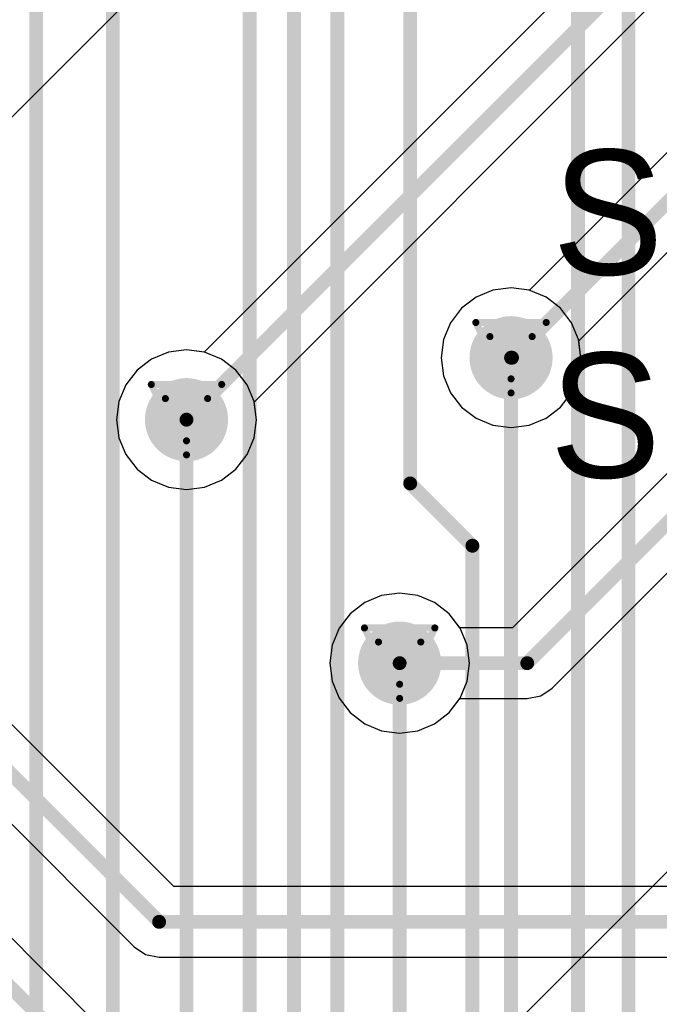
# Model space of a CAD drawing. Header units: millimetres. Extents: x 138 to 555, y 26 to 334.
# Tile 276 of 656: x 209.62 to 214.24, y 214.97 to 222.07. Entities that reach past the tile are written whole.
import ezdxf

# ---------------------------------------------------------------- set-up
doc = ezdxf.new("R2010")
doc.units = ezdxf.units.MM
for name, color, linetype in [('BottomLayer', 5, 'Continuous'), ('DrillDrawing', 1, 'Continuous'), ('MidLayer1', 16, 'Continuous'), ('MidLayer2', 76, 'Continuous'), ('MidLayer3', 90, 'Continuous'), ('MidLayer4', 156, 'Continuous'), ('MultiLayer', 9, 'Continuous'), ('TopLayer', 1, 'Continuous'), ('TopOverlay', 2, 'Continuous'), ('ViaHoleLayer', 16, 'Continuous')]:
    doc.layers.add(name, color=color, linetype=linetype)

msp = doc.modelspace()

# ---------------------------------------------------------------- linework, layer by layer
at = {"layer": 'BottomLayer'}
for p, q in [((214.1987, 222.9166), (210.9516, 219.6695)), ((211.312, 219.309), (214.7018, 222.6988)), ((214.9232, 221.7391), (213.2992, 220.1151)), ((213.6549, 219.7498), (215.209, 221.3039)), ((213.036, 220.116), (212.9144, 220.0656)), ((213.1665, 220.1331), (213.036, 220.116)), ((213.297, 220.116), (213.1665, 220.1331)), ((215.5987, 220.1017), (213.1777, 217.6807)), ((213.2992, 220.1151), (213.297, 220.116)), ((212.9144, 220.0656), (212.8099, 219.9854)), ((212.8099, 219.9854), (212.7298, 219.881)), ((212.7298, 219.881), (212.6794, 219.7594)), ((212.6794, 219.7594), (212.6622, 219.6288)), ((213.4635, 217.2456), (215.9592, 219.7412)), ((213.6708, 219.6288), (213.6549, 219.7498)), ((210.6939, 219.669), (210.5723, 219.6187)), ((210.8245, 219.6862), (210.6939, 219.669)), ((210.9516, 219.6695), (210.8245, 219.6862)), ((210.5723, 219.6187), (210.4679, 219.5385)), ((212.6622, 219.6288), (212.6794, 219.4983)), ((213.6536, 219.4983), (213.6708, 219.6288)), ((210.4679, 219.5385), (210.3877, 219.4341)), ((210.3877, 219.4341), (210.3373, 219.3124)), ((212.6794, 219.4983), (212.7298, 219.3767)), ((213.6033, 219.3767), (213.6536, 219.4983)), ((212.7298, 219.3767), (212.8099, 219.2722)), ((213.5231, 219.2722), (213.6033, 219.3767)), ((210.3373, 219.3124), (210.3201, 219.1819)), ((211.3288, 219.1819), (211.312, 219.309)), ((212.8099, 219.2722), (212.9144, 219.1921)), ((213.4187, 219.1921), (213.5231, 219.2722)), ((210.3201, 219.1819), (210.3373, 219.0514)), ((211.3116, 219.0514), (211.3288, 219.1819)), ((212.9144, 219.1921), (213.036, 219.1417)), ((213.297, 219.1417), (213.4187, 219.1921)), ((213.036, 219.1417), (213.1665, 219.1245)), ((213.1665, 219.1245), (213.297, 219.1417)), ((210.3373, 219.0514), (210.3877, 218.9297)), ((211.2612, 218.9297), (211.3116, 219.0514)), ((210.3877, 218.9297), (210.4679, 218.8253)), ((211.1811, 218.8253), (211.2612, 218.9297)), ((210.4679, 218.8253), (210.5723, 218.7452)), ((211.0766, 218.7452), (211.1811, 218.8253)), ((210.5723, 218.7452), (210.6939, 218.6948)), ((210.955, 218.6948), (211.0766, 218.7452)), ((210.6939, 218.6948), (210.8245, 218.6776)), ((210.8245, 218.6776), (210.955, 218.6948)), ((212.2321, 217.913), (212.1104, 217.8626)), ((212.3626, 217.9301), (212.2321, 217.913)), ((212.4931, 217.913), (212.3626, 217.9301)), ((212.6147, 217.8626), (212.4931, 217.913)), ((212.1104, 217.8626), (212.006, 217.7824)), ((212.7192, 217.7824), (212.6147, 217.8626)), ((212.006, 217.7824), (211.9258, 217.678)), ((212.7972, 217.6807), (212.7192, 217.7824)), ((211.9258, 217.678), (211.8754, 217.5563)), ((213.1777, 217.6807), (212.7972, 217.6807)), ((210.7324, 215.8149), (208.9788, 217.5685)), ((211.8754, 217.5563), (211.8583, 217.4258)), ((211.8583, 217.4258), (211.8754, 217.2953)), ((211.8754, 217.2953), (211.9258, 217.1737)), ((213.3808, 217.1903), (213.4635, 217.2456)), ((211.9258, 217.1737), (212.006, 217.0692)), ((212.7192, 217.0692), (212.7972, 217.1709)), ((212.7972, 217.1709), (213.2833, 217.1709)), ((213.2833, 217.1709), (213.3808, 217.1903)), ((208.693, 217.1333), (210.4466, 215.3798)), ((212.006, 217.0692), (212.1104, 216.9891)), ((212.6147, 216.9891), (212.7192, 217.0692)), ((212.1104, 216.9891), (212.2321, 216.9387)), ((212.4931, 216.9387), (212.6147, 216.9891)), ((212.2321, 216.9387), (212.3626, 216.9215)), ((212.3626, 216.9215), (212.4931, 216.9387)), ((210.2916, 214.7125), (209.0394, 215.9647)), ((215.1831, 215.8149), (210.7324, 215.8149)), ((210.4466, 215.3798), (210.5293, 215.3245)), ((210.5293, 215.3245), (210.6268, 215.3051)), ((210.6268, 215.3051), (215.1831, 215.3051))]:
    msp.add_line(p, q, dxfattribs=at)
at = {"layer": 'BottomLayer', "const_width": 0.1}
for points in [[(210.8245, 219.1819), (214.5962, 222.9537)], [(213.1735, 219.6288), (215.1034, 221.5588)], [(213.2833, 217.4258), (216.0863, 220.2288)], [(213.1665, 219.6288), (213.1735, 219.6288)], [(212.3626, 217.4258), (213.2833, 217.4258)], [(208.7986, 217.3882), (210.6268, 215.56)], [(208.5518, 216.0918), (210.186, 214.4576)], [(210.6268, 215.56), (215.6177, 215.56)]]:
    msp.add_lwpolyline(points, dxfattribs=at)
at = {"layer": 'BottomLayer'}
for points, const_width in [([(213.0165, 219.6288, 1), (213.3165, 219.6288, 1)], 0.3), ([(213.1415, 219.6288, 1), (213.1915, 219.6288, 1)], 0.05), ([(213.1485, 219.6288, 1), (213.1985, 219.6288, 1)], 0.05), ([(213.1485, 219.6288, 1), (213.1985, 219.6288, 1)], 0.05), ([(210.6745, 219.1819, 1), (210.9745, 219.1819, 1)], 0.3), ([(210.7995, 219.1819, 1), (210.8495, 219.1819, 1)], 0.05), ([(212.2126, 217.4258, 1), (212.5126, 217.4258, 1)], 0.3), ([(212.3376, 217.4258, 1), (212.3876, 217.4258, 1)], 0.05), ([(213.2583, 217.4258, 1), (213.3083, 217.4258, 1)], 0.05), ([(213.2583, 217.4258, 1), (213.3083, 217.4258, 1)], 0.05), ([(210.6018, 215.56, 1), (210.6518, 215.56, 1)], 0.05), ([(210.6018, 215.56, 1), (210.6518, 215.56, 1)], 0.05)]:
    msp.add_lwpolyline(points, format="xyb", close=True, dxfattribs=dict(at, const_width=const_width))
at = {"layer": 'DrillDrawing', "const_width": 0.0508}
for points in [[(212.9125, 219.8828), (213.4205, 219.8828)], [(212.9125, 219.8828), (213.1665, 219.3748)], [(213.1665, 219.3748), (213.4205, 219.8828)], [(213.0141, 219.7812), (213.3189, 219.7812)], [(213.0141, 219.7812), (213.1665, 219.4764)], [(213.1665, 219.4764), (213.3189, 219.7812)], [(210.5705, 219.4359), (211.0785, 219.4359)], [(210.5705, 219.4359), (210.8245, 218.9279)], [(210.8245, 218.9279), (211.0785, 219.4359)], [(210.6721, 219.3343), (210.9769, 219.3343)], [(210.6721, 219.3343), (210.8245, 219.0295)], [(210.8245, 219.0295), (210.9769, 219.3343)], [(212.1086, 217.6798), (212.6166, 217.6798)], [(212.1086, 217.6798), (212.3626, 217.1718)], [(212.3626, 217.1718), (212.6166, 217.6798)], [(212.2102, 217.5782), (212.515, 217.5782)], [(212.2102, 217.5782), (212.3626, 217.2734)], [(212.3626, 217.2734), (212.515, 217.5782)]]:
    msp.add_lwpolyline(points, dxfattribs=at)
at = {"layer": 'DrillDrawing', "const_width": 0.0254}
for points in [[(212.8998, 219.8828, 1), (212.9252, 219.8828, 1)], [(212.8998, 219.8828, 1), (212.9252, 219.8828, 1)], [(213.4078, 219.8828, 1), (213.4332, 219.8828, 1)], [(213.4078, 219.8828, 1), (213.4332, 219.8828, 1)], [(213.0014, 219.7812, 1), (213.0268, 219.7812, 1)], [(213.0014, 219.7812, 1), (213.0268, 219.7812, 1)], [(213.3062, 219.7812, 1), (213.3316, 219.7812, 1)], [(213.3062, 219.7812, 1), (213.3316, 219.7812, 1)], [(210.5578, 219.4359, 1), (210.5832, 219.4359, 1)], [(210.5578, 219.4359, 1), (210.5832, 219.4359, 1)], [(211.0658, 219.4359, 1), (211.0912, 219.4359, 1)], [(211.0658, 219.4359, 1), (211.0912, 219.4359, 1)], [(213.1538, 219.4764, 1), (213.1792, 219.4764, 1)], [(213.1538, 219.4764, 1), (213.1792, 219.4764, 1)], [(213.1538, 219.3748, 1), (213.1792, 219.3748, 1)], [(213.1538, 219.3748, 1), (213.1792, 219.3748, 1)], [(210.6594, 219.3343, 1), (210.6848, 219.3343, 1)], [(210.6594, 219.3343, 1), (210.6848, 219.3343, 1)], [(210.9642, 219.3343, 1), (210.9896, 219.3343, 1)], [(210.9642, 219.3343, 1), (210.9896, 219.3343, 1)], [(210.8118, 219.0295, 1), (210.8372, 219.0295, 1)], [(210.8118, 219.0295, 1), (210.8372, 219.0295, 1)], [(210.8118, 218.9279, 1), (210.8372, 218.9279, 1)], [(210.8118, 218.9279, 1), (210.8372, 218.9279, 1)], [(212.0959, 217.6798, 1), (212.1213, 217.6798, 1)], [(212.0959, 217.6798, 1), (212.1213, 217.6798, 1)], [(212.6039, 217.6798, 1), (212.6293, 217.6798, 1)], [(212.6039, 217.6798, 1), (212.6293, 217.6798, 1)], [(212.1975, 217.5782, 1), (212.2229, 217.5782, 1)], [(212.1975, 217.5782, 1), (212.2229, 217.5782, 1)], [(212.5023, 217.5782, 1), (212.5277, 217.5782, 1)], [(212.5023, 217.5782, 1), (212.5277, 217.5782, 1)], [(212.3499, 217.2734, 1), (212.3753, 217.2734, 1)], [(212.3499, 217.2734, 1), (212.3753, 217.2734, 1)], [(212.3499, 217.1718, 1), (212.3753, 217.1718, 1)], [(212.3499, 217.1718, 1), (212.3753, 217.1718, 1)]]:
    msp.add_lwpolyline(points, format="xyb", close=True, dxfattribs=at)
at = {"layer": 'MidLayer1'}
for p, q in [((191.8003, 203.6011), (219.936, 231.7368)), ((213.036, 220.116), (212.9144, 220.0656)), ((213.1665, 220.1331), (213.036, 220.116)), ((213.297, 220.116), (213.1665, 220.1331)), ((213.4187, 220.0656), (213.297, 220.116)), ((212.9144, 220.0656), (212.8099, 219.9854)), ((213.5231, 219.9854), (213.4187, 220.0656)), ((212.8099, 219.9854), (212.7298, 219.881)), ((213.6033, 219.881), (213.5231, 219.9854)), ((212.7298, 219.881), (212.6794, 219.7594)), ((213.6536, 219.7594), (213.6033, 219.881)), ((212.6794, 219.7594), (212.6622, 219.6288)), ((213.6708, 219.6288), (213.6536, 219.7594)), ((210.6939, 219.669), (210.5723, 219.6187)), ((210.8245, 219.6862), (210.6939, 219.669)), ((210.955, 219.669), (210.8245, 219.6862)), ((211.0766, 219.6187), (210.955, 219.669)), ((210.5723, 219.6187), (210.4679, 219.5385)), ((211.1811, 219.5385), (211.0766, 219.6187)), ((212.6622, 219.6288), (212.6794, 219.4983)), ((213.6536, 219.4983), (213.6708, 219.6288)), ((210.4679, 219.5385), (210.3877, 219.4341)), ((211.2612, 219.4341), (211.1811, 219.5385)), ((210.3877, 219.4341), (210.3373, 219.3124)), ((211.3116, 219.3124), (211.2612, 219.4341)), ((212.6794, 219.4983), (212.7298, 219.3767)), ((213.6033, 219.3767), (213.6536, 219.4983)), ((212.7298, 219.3767), (212.8099, 219.2722)), ((213.5231, 219.2722), (213.6033, 219.3767)), ((210.3373, 219.3124), (210.3201, 219.1819)), ((211.3288, 219.1819), (211.3116, 219.3124)), ((212.8099, 219.2722), (212.9144, 219.1921)), ((213.4187, 219.1921), (213.5231, 219.2722)), ((210.3201, 219.1819), (210.3373, 219.0514)), ((211.3116, 219.0514), (211.3288, 219.1819)), ((212.9144, 219.1921), (213.036, 219.1417)), ((213.297, 219.1417), (213.4187, 219.1921)), ((213.036, 219.1417), (213.1665, 219.1245)), ((213.1665, 219.1245), (213.297, 219.1417)), ((210.3373, 219.0514), (210.3877, 218.9297)), ((211.2612, 218.9297), (211.3116, 219.0514)), ((210.3877, 218.9297), (210.4679, 218.8253)), ((211.1811, 218.8253), (211.2612, 218.9297)), ((210.4679, 218.8253), (210.5723, 218.7452)), ((211.0766, 218.7452), (211.1811, 218.8253)), ((210.5723, 218.7452), (210.6939, 218.6948)), ((210.955, 218.6948), (211.0766, 218.7452)), ((210.6939, 218.6948), (210.8245, 218.6776)), ((210.8245, 218.6776), (210.955, 218.6948)), ((212.2321, 217.913), (212.1104, 217.8626)), ((212.3626, 217.9301), (212.2321, 217.913)), ((212.4931, 217.913), (212.3626, 217.9301)), ((212.6147, 217.8626), (212.4931, 217.913)), ((212.1104, 217.8626), (212.006, 217.7824)), ((212.7192, 217.7824), (212.6147, 217.8626)), ((212.006, 217.7824), (211.9258, 217.678)), ((212.7993, 217.678), (212.7192, 217.7824)), ((211.9258, 217.678), (211.8754, 217.5563)), ((212.8497, 217.5563), (212.7993, 217.678)), ((211.8754, 217.5563), (211.8583, 217.4258)), ((212.8669, 217.4258), (212.8497, 217.5563)), ((211.8583, 217.4258), (211.8754, 217.2953)), ((212.8497, 217.2953), (212.8669, 217.4258)), ((215.6682, 217.2975), (200.9472, 202.5765)), ((211.8754, 217.2953), (211.9258, 217.1737)), ((212.7993, 217.1737), (212.8497, 217.2953)), ((211.9258, 217.1737), (212.006, 217.0692)), ((212.7192, 217.0692), (212.7993, 217.1737)), ((212.006, 217.0692), (212.1104, 216.9891)), ((212.6147, 216.9891), (212.7192, 217.0692)), ((212.1104, 216.9891), (212.2321, 216.9387)), ((212.4931, 216.9387), (212.6147, 216.9891)), ((212.2321, 216.9387), (212.3626, 216.9215)), ((212.3626, 216.9215), (212.4931, 216.9387))]:
    msp.add_line(p, q, dxfattribs=at)
at = {"layer": 'MidLayer1', "const_width": 0.3}
for points in [[(213.0165, 219.6288, 1), (213.3165, 219.6288, 1)], [(210.6745, 219.1819, 1), (210.9745, 219.1819, 1)], [(212.2126, 217.4258, 1), (212.5126, 217.4258, 1)]]:
    msp.add_lwpolyline(points, format="xyb", close=True, dxfattribs=at)
at = {"layer": 'MidLayer2'}
for p, q in [((213.036, 220.116), (212.9144, 220.0656)), ((213.1665, 220.1331), (213.036, 220.116)), ((213.297, 220.116), (213.1665, 220.1331)), ((213.4187, 220.0656), (213.297, 220.116)), ((212.9144, 220.0656), (212.8099, 219.9854)), ((213.5231, 219.9854), (213.4187, 220.0656)), ((212.8099, 219.9854), (212.7298, 219.881)), ((213.6033, 219.881), (213.5231, 219.9854)), ((212.7298, 219.881), (212.6794, 219.7594)), ((213.6536, 219.7594), (213.6033, 219.881)), ((212.6794, 219.7594), (212.6622, 219.6288)), ((213.6708, 219.6288), (213.6536, 219.7594)), ((210.6939, 219.669), (210.5723, 219.6187)), ((210.8245, 219.6862), (210.6939, 219.669)), ((210.955, 219.669), (210.8245, 219.6862)), ((211.0766, 219.6187), (210.955, 219.669)), ((210.5723, 219.6187), (210.4679, 219.5385)), ((211.1811, 219.5385), (211.0766, 219.6187)), ((212.6622, 219.6288), (212.6794, 219.4983)), ((213.6536, 219.4983), (213.6708, 219.6288)), ((210.4679, 219.5385), (210.3877, 219.4341)), ((211.2612, 219.4341), (211.1811, 219.5385)), ((210.3877, 219.4341), (210.3373, 219.3124)), ((211.3116, 219.3124), (211.2612, 219.4341)), ((212.6794, 219.4983), (212.7298, 219.3767)), ((213.6033, 219.3767), (213.6536, 219.4983)), ((212.7298, 219.3767), (212.8099, 219.2722)), ((213.5231, 219.2722), (213.6033, 219.3767)), ((210.3373, 219.3124), (210.3201, 219.1819)), ((211.3288, 219.1819), (211.3116, 219.3124)), ((212.8099, 219.2722), (212.9144, 219.1921)), ((213.4187, 219.1921), (213.5231, 219.2722)), ((210.3201, 219.1819), (210.3373, 219.0514)), ((211.3116, 219.0514), (211.3288, 219.1819)), ((212.9144, 219.1921), (213.036, 219.1417)), ((213.297, 219.1417), (213.4187, 219.1921)), ((213.036, 219.1417), (213.1665, 219.1245)), ((213.1665, 219.1245), (213.297, 219.1417)), ((210.3373, 219.0514), (210.3877, 218.9297)), ((211.2612, 218.9297), (211.3116, 219.0514)), ((210.3877, 218.9297), (210.4679, 218.8253)), ((211.1811, 218.8253), (211.2612, 218.9297)), ((210.4679, 218.8253), (210.5723, 218.7452)), ((211.0766, 218.7452), (211.1811, 218.8253)), ((210.5723, 218.7452), (210.6939, 218.6948)), ((210.955, 218.6948), (211.0766, 218.7452)), ((210.6939, 218.6948), (210.8245, 218.6776)), ((210.8245, 218.6776), (210.955, 218.6948)), ((212.2321, 217.913), (212.1104, 217.8626)), ((212.3626, 217.9301), (212.2321, 217.913)), ((212.4931, 217.913), (212.3626, 217.9301)), ((212.6147, 217.8626), (212.4931, 217.913)), ((212.1104, 217.8626), (212.006, 217.7824)), ((212.7192, 217.7824), (212.6147, 217.8626)), ((212.006, 217.7824), (211.9258, 217.678)), ((212.7993, 217.678), (212.7192, 217.7824)), ((211.9258, 217.678), (211.8754, 217.5563)), ((212.8497, 217.5563), (212.7993, 217.678)), ((211.8754, 217.5563), (211.8583, 217.4258)), ((212.8669, 217.4258), (212.8497, 217.5563)), ((211.8583, 217.4258), (211.8754, 217.2953)), ((212.8497, 217.2953), (212.8669, 217.4258)), ((211.8754, 217.2953), (211.9258, 217.1737)), ((212.7993, 217.1737), (212.8497, 217.2953)), ((211.9258, 217.1737), (212.006, 217.0692)), ((212.7192, 217.0692), (212.7993, 217.1737)), ((212.006, 217.0692), (212.1104, 216.9891)), ((212.6147, 216.9891), (212.7192, 217.0692)), ((212.1104, 216.9891), (212.2321, 216.9387)), ((212.4931, 216.9387), (212.6147, 216.9891)), ((212.2321, 216.9387), (212.3626, 216.9215)), ((212.3626, 216.9215), (212.4931, 216.9387))]:
    msp.add_line(p, q, dxfattribs=at)
at = {"layer": 'MidLayer2', "const_width": 0.3}
for points in [[(213.0165, 219.6288, 1), (213.3165, 219.6288, 1)], [(210.6745, 219.1819, 1), (210.9745, 219.1819, 1)], [(212.2126, 217.4258, 1), (212.5126, 217.4258, 1)]]:
    msp.add_lwpolyline(points, format="xyb", close=True, dxfattribs=at)
at = {"layer": 'MidLayer3'}
for p, q in [((213.036, 220.116), (212.9144, 220.0656)), ((213.1665, 220.1331), (213.036, 220.116)), ((213.297, 220.116), (213.1665, 220.1331)), ((213.4187, 220.0656), (213.297, 220.116)), ((212.9144, 220.0656), (212.8099, 219.9854)), ((213.5231, 219.9854), (213.4187, 220.0656)), ((212.8099, 219.9854), (212.7298, 219.881)), ((213.6033, 219.881), (213.5231, 219.9854)), ((212.7298, 219.881), (212.6794, 219.7594)), ((213.6536, 219.7594), (213.6033, 219.881)), ((212.6794, 219.7594), (212.6622, 219.6288)), ((213.6708, 219.6288), (213.6536, 219.7594)), ((210.6939, 219.669), (210.5723, 219.6187)), ((210.8245, 219.6862), (210.6939, 219.669)), ((210.955, 219.669), (210.8245, 219.6862)), ((211.0766, 219.6187), (210.955, 219.669)), ((210.5723, 219.6187), (210.4679, 219.5385)), ((211.1811, 219.5385), (211.0766, 219.6187)), ((212.6622, 219.6288), (212.6794, 219.4983)), ((213.6536, 219.4983), (213.6708, 219.6288)), ((210.4679, 219.5385), (210.3877, 219.4341)), ((211.2612, 219.4341), (211.1811, 219.5385)), ((210.3877, 219.4341), (210.3373, 219.3124)), ((211.3116, 219.3124), (211.2612, 219.4341)), ((212.6794, 219.4983), (212.7298, 219.3767)), ((213.6033, 219.3767), (213.6536, 219.4983)), ((212.7298, 219.3767), (212.8099, 219.2722)), ((213.5231, 219.2722), (213.6033, 219.3767)), ((210.3373, 219.3124), (210.3201, 219.1819)), ((211.3288, 219.1819), (211.3116, 219.3124)), ((212.8099, 219.2722), (212.9144, 219.1921)), ((213.4187, 219.1921), (213.5231, 219.2722)), ((210.3201, 219.1819), (210.3373, 219.0514)), ((211.3116, 219.0514), (211.3288, 219.1819)), ((212.9144, 219.1921), (213.036, 219.1417)), ((213.297, 219.1417), (213.4187, 219.1921)), ((213.036, 219.1417), (213.1665, 219.1245)), ((213.1665, 219.1245), (213.297, 219.1417)), ((210.3373, 219.0514), (210.3877, 218.9297)), ((211.2612, 218.9297), (211.3116, 219.0514)), ((210.3877, 218.9297), (210.4679, 218.8253)), ((211.1811, 218.8253), (211.2612, 218.9297)), ((210.4679, 218.8253), (210.5723, 218.7452)), ((211.0766, 218.7452), (211.1811, 218.8253)), ((210.5723, 218.7452), (210.6939, 218.6948)), ((210.955, 218.6948), (211.0766, 218.7452)), ((210.6939, 218.6948), (210.8245, 218.6776)), ((210.8245, 218.6776), (210.955, 218.6948)), ((212.2321, 217.913), (212.1104, 217.8626)), ((212.3626, 217.9301), (212.2321, 217.913)), ((212.4931, 217.913), (212.3626, 217.9301)), ((212.6147, 217.8626), (212.4931, 217.913)), ((212.1104, 217.8626), (212.006, 217.7824)), ((212.7192, 217.7824), (212.6147, 217.8626)), ((212.006, 217.7824), (211.9258, 217.678)), ((212.7993, 217.678), (212.7192, 217.7824)), ((211.9258, 217.678), (211.8754, 217.5563)), ((212.8497, 217.5563), (212.7993, 217.678)), ((211.8754, 217.5563), (211.8583, 217.4258)), ((212.8669, 217.4258), (212.8497, 217.5563)), ((211.8583, 217.4258), (211.8754, 217.2953)), ((212.8497, 217.2953), (212.8669, 217.4258)), ((211.8754, 217.2953), (211.9258, 217.1737)), ((212.7993, 217.1737), (212.8497, 217.2953)), ((211.9258, 217.1737), (212.006, 217.0692)), ((212.7192, 217.0692), (212.7993, 217.1737)), ((212.006, 217.0692), (212.1104, 216.9891)), ((212.6147, 216.9891), (212.7192, 217.0692)), ((212.1104, 216.9891), (212.2321, 216.9387)), ((212.4931, 216.9387), (212.6147, 216.9891)), ((212.2321, 216.9387), (212.3626, 216.9215)), ((212.3626, 216.9215), (212.4931, 216.9387))]:
    msp.add_line(p, q, dxfattribs=at)
at = {"layer": 'MidLayer3', "const_width": 0.3}
for points in [[(213.0165, 219.6288, 1), (213.3165, 219.6288, 1)], [(210.6745, 219.1819, 1), (210.9745, 219.1819, 1)], [(212.2126, 217.4258, 1), (212.5126, 217.4258, 1)]]:
    msp.add_lwpolyline(points, format="xyb", close=True, dxfattribs=at)
at = {"layer": 'MidLayer4'}
for p, q in [((213.036, 220.116), (212.9144, 220.0656)), ((213.1665, 220.1331), (213.036, 220.116)), ((213.297, 220.116), (213.1665, 220.1331)), ((213.4187, 220.0656), (213.297, 220.116)), ((212.9144, 220.0656), (212.8099, 219.9854)), ((213.5231, 219.9854), (213.4187, 220.0656)), ((212.8099, 219.9854), (212.7298, 219.881)), ((213.6033, 219.881), (213.5231, 219.9854)), ((212.7298, 219.881), (212.6794, 219.7594)), ((213.6536, 219.7594), (213.6033, 219.881)), ((212.6794, 219.7594), (212.6622, 219.6288)), ((213.6708, 219.6288), (213.6536, 219.7594)), ((210.6939, 219.669), (210.5723, 219.6187)), ((210.8245, 219.6862), (210.6939, 219.669)), ((210.955, 219.669), (210.8245, 219.6862)), ((211.0766, 219.6187), (210.955, 219.669)), ((210.5723, 219.6187), (210.4679, 219.5385)), ((211.1811, 219.5385), (211.0766, 219.6187)), ((212.6622, 219.6288), (212.6794, 219.4983)), ((213.6536, 219.4983), (213.6708, 219.6288)), ((210.4679, 219.5385), (210.3877, 219.4341)), ((211.2612, 219.4341), (211.1811, 219.5385)), ((210.3877, 219.4341), (210.3373, 219.3124)), ((211.3116, 219.3124), (211.2612, 219.4341)), ((212.6794, 219.4983), (212.7298, 219.3767)), ((213.6033, 219.3767), (213.6536, 219.4983)), ((212.7298, 219.3767), (212.8099, 219.2722)), ((213.5231, 219.2722), (213.6033, 219.3767)), ((210.3373, 219.3124), (210.3201, 219.1819)), ((211.3288, 219.1819), (211.3116, 219.3124)), ((212.8099, 219.2722), (212.9144, 219.1921)), ((213.4187, 219.1921), (213.5231, 219.2722)), ((210.3201, 219.1819), (210.3373, 219.0514)), ((211.3116, 219.0514), (211.3288, 219.1819)), ((212.9144, 219.1921), (213.036, 219.1417)), ((213.297, 219.1417), (213.4187, 219.1921)), ((213.036, 219.1417), (213.1665, 219.1245)), ((213.1665, 219.1245), (213.297, 219.1417)), ((210.3373, 219.0514), (210.3877, 218.9297)), ((211.2612, 218.9297), (211.3116, 219.0514)), ((210.3877, 218.9297), (210.4679, 218.8253)), ((211.1811, 218.8253), (211.2612, 218.9297)), ((210.4679, 218.8253), (210.5723, 218.7452)), ((211.0766, 218.7452), (211.1811, 218.8253)), ((210.5723, 218.7452), (210.6939, 218.6948)), ((210.955, 218.6948), (211.0766, 218.7452)), ((210.6939, 218.6948), (210.8245, 218.6776)), ((210.8245, 218.6776), (210.955, 218.6948)), ((212.2321, 217.913), (212.1104, 217.8626)), ((212.3626, 217.9301), (212.2321, 217.913)), ((212.4931, 217.913), (212.3626, 217.9301)), ((212.6147, 217.8626), (212.4931, 217.913)), ((212.1104, 217.8626), (212.006, 217.7824)), ((212.7192, 217.7824), (212.6147, 217.8626)), ((212.006, 217.7824), (211.9258, 217.678)), ((212.7993, 217.678), (212.7192, 217.7824)), ((211.9258, 217.678), (211.8754, 217.5563)), ((212.8497, 217.5563), (212.7993, 217.678)), ((211.8754, 217.5563), (211.8583, 217.4258)), ((212.8669, 217.4258), (212.8497, 217.5563)), ((211.8583, 217.4258), (211.8754, 217.2953)), ((212.8497, 217.2953), (212.8669, 217.4258)), ((211.8754, 217.2953), (211.9258, 217.1737)), ((212.7993, 217.1737), (212.8497, 217.2953)), ((211.9258, 217.1737), (212.006, 217.0692)), ((212.7192, 217.0692), (212.7993, 217.1737)), ((212.006, 217.0692), (212.1104, 216.9891)), ((212.6147, 216.9891), (212.7192, 217.0692)), ((212.1104, 216.9891), (212.2321, 216.9387)), ((212.4931, 216.9387), (212.6147, 216.9891)), ((212.2321, 216.9387), (212.3626, 216.9215)), ((212.3626, 216.9215), (212.4931, 216.9387))]:
    msp.add_line(p, q, dxfattribs=at)
at = {"layer": 'MidLayer4', "const_width": 0.3}
for points in [[(213.0165, 219.6288, 1), (213.3165, 219.6288, 1)], [(210.6745, 219.1819, 1), (210.9745, 219.1819, 1)], [(212.2126, 217.4258, 1), (212.5126, 217.4258, 1)]]:
    msp.add_lwpolyline(points, format="xyb", close=True, dxfattribs=at)
at = {"layer": 'MultiLayer', "const_width": 0.3}
for points in [[(213.0165, 219.6288, 1), (213.3165, 219.6288, 1)], [(210.6745, 219.1819, 1), (210.9745, 219.1819, 1)], [(212.2126, 217.4258, 1), (212.5126, 217.4258, 1)]]:
    msp.add_lwpolyline(points, format="xyb", close=True, dxfattribs=at)
at = {"layer": 'TopLayer', "const_width": 0.1}
for points in [[(209.7397, 205.1074), (209.7397, 231.4581)], [(210.2927, 205.2442), (210.2927, 229.0886)], [(211.2798, 205.2802), (211.2798, 228.4437)], [(211.6003, 205.5148), (211.6003, 227.6928)], [(211.9126, 205.662), (211.9126, 227.3696)], [(212.4384, 218.7221), (212.4384, 227.2441)], [(214.0138, 205.8503), (214.0138, 225.8495)], [(213.6497, 205.7631), (213.6497, 222.8367)], [(213.1665, 205.7989), (213.1665, 219.6288)], [(210.8245, 205.2743), (210.8245, 219.1819)], [(212.4384, 218.7221), (212.8877, 218.2728)], [(212.8877, 205.6239), (212.8877, 218.2728)], [(212.3626, 205.6716), (212.3626, 217.4258)]]:
    msp.add_lwpolyline(points, dxfattribs=at)
at = {"layer": 'TopLayer'}
for points, const_width in [([(213.0165, 219.6288, 1), (213.3165, 219.6288, 1)], 0.3), ([(213.1415, 219.6288, 1), (213.1915, 219.6288, 1)], 0.05), ([(210.6745, 219.1819, 1), (210.9745, 219.1819, 1)], 0.3), ([(210.7995, 219.1819, 1), (210.8495, 219.1819, 1)], 0.05), ([(212.4134, 218.7221, 1), (212.4634, 218.7221, 1)], 0.05), ([(212.4134, 218.7221, 1), (212.4634, 218.7221, 1)], 0.05), ([(212.8627, 218.2728, 1), (212.9127, 218.2728, 1)], 0.05), ([(212.8627, 218.2728, 1), (212.9127, 218.2728, 1)], 0.05), ([(212.2126, 217.4258, 1), (212.5126, 217.4258, 1)], 0.3), ([(212.3376, 217.4258, 1), (212.3876, 217.4258, 1)], 0.05)]:
    msp.add_lwpolyline(points, format="xyb", close=True, dxfattribs=dict(at, const_width=const_width))
at = {"layer": 'ViaHoleLayer', "const_width": 0.15}
for points in [[(213.0915, 219.6288, 1), (213.2415, 219.6288, 1)], [(210.7495, 219.1819, 1), (210.8995, 219.1819, 1)], [(212.2876, 217.4258, 1), (212.4376, 217.4258, 1)]]:
    msp.add_lwpolyline(points, format="xyb", close=True, dxfattribs=at)

# ---------------------------------------------------------------- texts
at = {"layer": 'TopOverlay'}
for s, p in [('SB27', (213.464, 220.2282)), ('SB29', (213.4452, 218.7642))]:
    msp.add_text(s, height=0.9, dxfattribs=at).set_placement(p)

doc.saveas('drawing.dxf')
